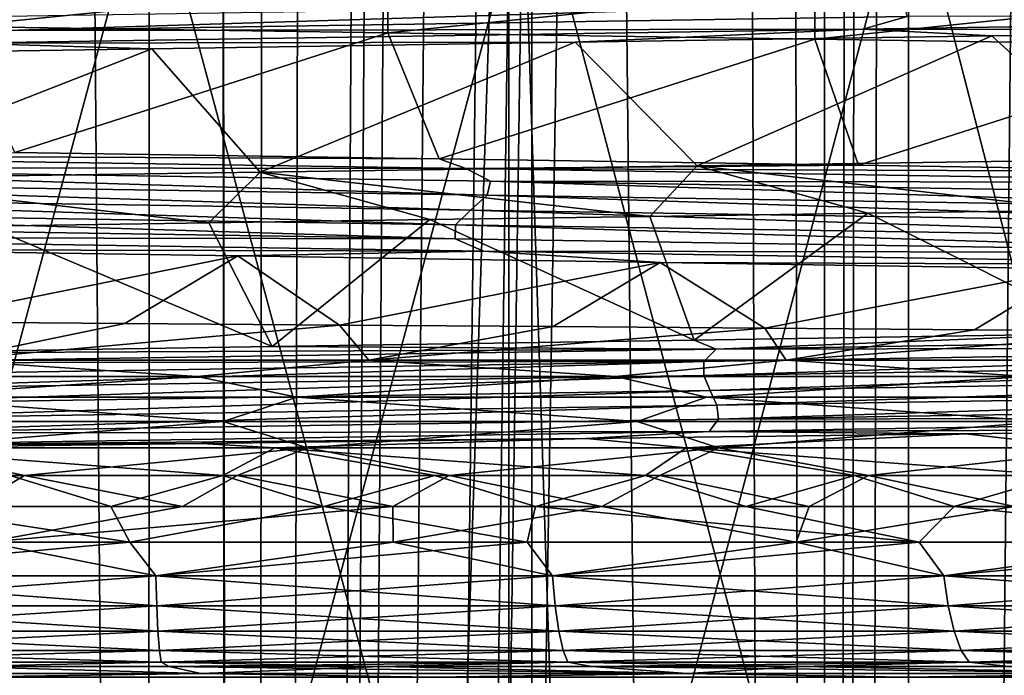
# Model space of a CAD drawing. Header units: metres. Extents: x -24 to 24, y -69 to 184.
# Tile 255 of 656: x 0.24 to 3.93, y -1 to 1.46. Entities that reach past the tile are written whole.
import ezdxf

# ---------------------------------------------------------------- set-up
doc = ezdxf.new("R2010")
doc.units = ezdxf.units.M
for name, color, linetype in [('10', 7, 'CONTINUOUS'), ('11', 7, 'CONTINUOUS'), ('145', 7, 'CONTINUOUS'), ('146', 7, 'CONTINUOUS'), ('147', 7, 'CONTINUOUS'), ('18', 7, 'CONTINUOUS'), ('19', 7, 'CONTINUOUS'), ('21', 7, 'CONTINUOUS'), ('23', 7, 'CONTINUOUS'), ('367', 7, 'CONTINUOUS'), ('369', 7, 'CONTINUOUS'), ('3993', 7, 'CONTINUOUS'), ('45', 7, 'CONTINUOUS'), ('46', 7, 'CONTINUOUS'), ('47', 7, 'CONTINUOUS'), ('560', 2, 'CONTINUOUS'), ('569', 2, 'CONTINUOUS'), ('66', 7, 'CONTINUOUS'), ('67', 7, 'CONTINUOUS'), ('8', 7, 'CONTINUOUS')]:
    doc.layers.add(name, color=color, linetype=linetype)

msp = doc.modelspace()

# ---------------------------------------------------------------- linework, layer by layer
at = {"layer": '10'}
for points in [[(0.721751, 2.054249, 14.23171), (-0.721504, -3.3, 14.231723), (-0.721751, 2.054249, 14.23171)], [(0.721504, -3.3, 14.231723), (-0.721504, -3.3, 14.231723), (0.721751, 2.054249, 14.23171)], [(2.157846, 2.054249, 14.085674), (0.721504, -3.3, 14.231723), (0.721751, 2.054249, 14.23171)], [(2.15802, -3.3, 14.085647), (0.721504, -3.3, 14.231723), (2.157846, 2.054249, 14.085674)], [(3.571799, 2.054249, 13.795099), (2.15802, -3.3, 14.085647), (2.157846, 2.054249, 14.085674)], [(3.571709, -3.3, 13.795122), (2.15802, -3.3, 14.085647), (3.571799, 2.054249, 13.795099)], [(4.9491, 2.054249, 13.362968), (3.571709, -3.3, 13.795122), (3.571799, 2.054249, 13.795099)], [(4.949098, -3.3, 13.362969), (3.571709, -3.3, 13.795122), (4.9491, 2.054249, 13.362968)]]:
    msp.add_3dface(points, dxfattribs=at)
at = {"layer": '11'}
for points in [[(0.721504, -3.3, -14.231723), (-0.721751, 2.054249, -14.23171), (-0.721504, -3.3, -14.231723)], [(0.721751, 2.054249, -14.23171), (-0.721751, 2.054249, -14.23171), (0.721504, -3.3, -14.231723)], [(2.15802, -3.3, -14.085647), (0.721751, 2.054249, -14.23171), (0.721504, -3.3, -14.231723)], [(2.157846, 2.054249, -14.085674), (0.721751, 2.054249, -14.23171), (2.15802, -3.3, -14.085647)], [(3.571709, -3.3, -13.795122), (2.157846, 2.054249, -14.085674), (2.15802, -3.3, -14.085647)], [(3.571799, 2.054249, -13.795099), (2.157846, 2.054249, -14.085674), (3.571709, -3.3, -13.795122)], [(4.949098, -3.3, -13.362969), (3.571799, 2.054249, -13.795099), (3.571709, -3.3, -13.795122)], [(4.9491, 2.054249, -13.362968), (3.571799, 2.054249, -13.795099), (4.949098, -3.3, -13.362969)]]:
    msp.add_3dface(points, dxfattribs=at)
at = {"layer": '145'}
for points in [[(0.000072, 1.431446, -16.5), (1.61735, 1.408009, -16.420541), (0.217936, 0.959611, -15.686986)], [(0.217936, 0.959611, -15.686986), (1.61735, 1.408009, -16.420541), (1.810025, 0.935323, -15.583736)], [(1.61735, 1.408009, -16.420541), (3.21928, 1.384568, -16.1829), (1.810025, 0.935323, -15.583736)], [(1.810025, 0.935323, -15.583736), (3.21928, 1.384568, -16.1829), (3.383395, 0.911035, -15.319323)], [(3.21928, 1.384568, -16.1829), (4.789509, 1.361138, -15.789573), (3.383395, 0.911035, -15.319323)], [(3.383395, 0.911035, -15.319323), (4.789509, 1.361138, -15.789573), (4.921776, 0.886746, -14.896481)], [(3.418447, 0.731268, 16.142002), (4.320936, 0.27954, 15.081729), (4.2284, 0.743317, 15.949001)], [(0.945709, 0.695138, 16.472876), (1.184147, 0.230964, 15.643747), (1.775475, 0.707186, 16.404197)], [(1.184147, 0.230964, 15.643747), (2.766849, 0.255252, 15.44259), (1.775475, 0.707186, 16.404197)], [(1.775475, 0.707186, 16.404197), (2.766849, 0.255252, 15.44259), (2.600094, 0.719225, 16.293849)], [(2.600094, 0.719225, 16.293849), (2.766849, 0.255252, 15.44259), (3.418447, 0.731268, 16.142002)], [(2.766849, 0.255252, 15.44259), (4.320936, 0.27954, 15.081729), (3.418447, 0.731268, 16.142002)], [(-0.4108, 0.206676, 15.683121), (1.184147, 0.230964, 15.643747), (0.113674, 0.683092, 16.499608)], [(0.113674, 0.683092, 16.499608), (1.184147, 0.230964, 15.643747), (0.945709, 0.695138, 16.472876)]]:
    msp.add_3dface(points, dxfattribs=at)
at = {"layer": '146'}
for points in [[(3.554501, 1.521627, 15.177808), (0.183874, 1.469524, 15.587384), (0.190888, 1.417197, 15.610138)], [(3.566454, 1.469303, 15.198462), (3.554501, 1.521627, 15.177808), (0.190888, 1.417197, 15.610138)], [(3.566454, 1.469303, 15.198462), (0.190888, 1.417197, 15.610138), (3.400455, 1.421455, 15.272593)], [(6.622529, 1.473489, 14.175941), (3.400455, 1.421455, 15.272593), (5.407864, 1.421088, 14.726983)], [(6.622529, 1.473489, 14.175941), (3.566454, 1.469303, 15.198462), (3.400455, 1.421455, 15.272593)], [(3.400455, 1.421455, 15.272593), (0.017474, 1.369421, 15.646561), (2.320337, 1.372511, 15.515962)], [(3.400455, 1.421455, 15.272593), (0.190888, 1.417197, 15.610138), (0.017474, 1.369421, 15.646561)], [(3.884185, 1.396799, 15.20007), (3.400455, 1.421455, 15.272593), (2.320337, 1.372511, 15.515962)], [(5.407864, 1.421088, 14.726983), (3.400455, 1.421455, 15.272593), (3.884185, 1.396799, 15.20007)], [(0.732493, 1.348223, 15.671391), (0.017474, 1.369421, 15.646561), (-0.862927, 1.323935, 15.66475)], [(2.320337, 1.372511, 15.515962), (0.017474, 1.369421, 15.646561), (0.732493, 1.348223, 15.671391)], [(0.217936, 0.959611, -15.686986), (1.810025, 0.935323, -15.583736), (-1.495256, 0.950634, -15.5719)], [(-1.495256, 0.950634, -15.5719), (1.910386, 0.898554, -15.526439), (-1.389985, 0.903269, -15.547115)], [(-1.495256, 0.950634, -15.5719), (1.810025, 0.935323, -15.583736), (1.910386, 0.898554, -15.526439)], [(1.810025, 0.935323, -15.583736), (3.383395, 0.911035, -15.319323), (1.910386, 0.898554, -15.526439)], [(-1.39902, 0.850603, -15.524395), (-1.389985, 0.903269, -15.547115), (1.990124, 0.798583, -15.459738)], [(-1.389985, 0.903269, -15.547115), (2.003381, 0.851257, -15.480029), (1.990124, 0.798583, -15.459738)], [(-1.389985, 0.903269, -15.547115), (1.910386, 0.898554, -15.526439), (2.003381, 0.851257, -15.480029)], [(3.383395, 0.911035, -15.319323), (4.921776, 0.886746, -14.896481), (1.910386, 0.898554, -15.526439)], [(1.910386, 0.898554, -15.526439), (5.225469, 0.846473, -14.744977), (2.003381, 0.851257, -15.480029)], [(1.910386, 0.898554, -15.526439), (4.921776, 0.886746, -14.896481), (5.225469, 0.846473, -14.744977)], [(-1.462319, 0.7953, -15.511234), (-1.39902, 0.850603, -15.524395), (1.928248, 0.743237, -15.460227)], [(-1.39902, 0.850603, -15.524395), (1.990124, 0.798583, -15.459738), (1.928248, 0.743237, -15.460227)], [(1.990124, 0.798583, -15.459738), (2.003381, 0.851257, -15.480029), (5.285149, 0.746563, -14.663946)], [(2.003381, 0.851257, -15.480029), (5.302028, 0.799244, -14.681054), (5.285149, 0.746563, -14.663946)], [(2.003381, 0.851257, -15.480029), (5.225469, 0.846473, -14.744977), (5.302028, 0.799244, -14.681054)], [(-1.523689, 0.74008, -15.513823), (-1.462319, 0.7953, -15.511234), (1.871518, 0.687977, -15.475715)], [(-1.462319, 0.7953, -15.511234), (1.928248, 0.743237, -15.460227), (1.871518, 0.687977, -15.475715)], [(1.928248, 0.743237, -15.460227), (1.990124, 0.798583, -15.459738), (5.227472, 0.691175, -14.676863)], [(1.990124, 0.798583, -15.459738), (5.285149, 0.746563, -14.663946), (5.227472, 0.691175, -14.676863)], [(-1.530094, 0.687714, -15.53614), (-1.523689, 0.74008, -15.513823), (1.870278, 0.635608, -15.498867)], [(-1.523689, 0.74008, -15.513823), (1.871518, 0.687977, -15.475715), (1.870278, 0.635608, -15.498867)], [(1.871518, 0.687977, -15.475715), (1.928248, 0.743237, -15.460227), (5.177933, 0.635874, -14.703379)], [(1.928248, 0.743237, -15.460227), (5.227472, 0.691175, -14.676863), (5.177933, 0.635874, -14.703379)], [(-1.530094, 0.687714, -15.53614), (1.870278, 0.635608, -15.498867), (-1.425967, 0.640942, -15.581457)], [(1.870278, 0.635608, -15.498867), (1.871518, 0.687977, -15.475715), (5.181907, 0.583502, -14.72619)], [(1.871518, 0.687977, -15.475715), (5.177933, 0.635874, -14.703379), (5.181907, 0.583502, -14.72619)], [(-1.425967, 0.640942, -15.581457), (1.977087, 0.588907, -15.521157), (-0.539748, 0.595287, -15.679212)], [(-1.425967, 0.640942, -15.581457), (1.870278, 0.635608, -15.498867), (1.977087, 0.588907, -15.521157)], [(1.870278, 0.635608, -15.498867), (5.181907, 0.583502, -14.72619), (1.977087, 0.588907, -15.521157)], [(-0.539748, 0.595287, -15.679212), (1.977087, 0.588907, -15.521157), (1.05547, 0.570999, -15.652956)], [(1.05547, 0.570999, -15.652956), (1.977087, 0.588907, -15.521157), (2.639772, 0.546711, -15.464819)], [(1.977087, 0.588907, -15.521157), (5.286587, 0.536873, -14.726411), (2.639772, 0.546711, -15.464819)], [(1.977087, 0.588907, -15.521157), (5.181907, 0.583502, -14.72619), (5.286587, 0.536873, -14.726411)], [(2.639772, 0.546711, -15.464819), (5.286587, 0.536873, -14.726411), (4.196774, 0.522423, -15.11675)], [(4.320936, 0.27954, 15.081729), (2.766849, 0.255252, 15.44259), (2.849217, 0.221506, 15.381867)], [(6.11076, 0.273587, 14.400642), (4.320936, 0.27954, 15.081729), (2.849217, 0.221506, 15.381867)], [(6.11076, 0.273587, 14.400642), (2.849217, 0.221506, 15.381867), (6.056306, 0.227107, 14.386313)], [(1.184147, 0.230964, 15.643747), (-0.4108, 0.206676, 15.683121), (2.849217, 0.221506, 15.381867)], [(2.766849, 0.255252, 15.44259), (1.184147, 0.230964, 15.643747), (2.849217, 0.221506, 15.381867)], [(6.056306, 0.227107, 14.386313), (2.803536, 0.175095, 15.355293), (2.803859, 0.122325, 15.333052)], [(6.056306, 0.227107, 14.386313), (2.849217, 0.221506, 15.381867), (2.803536, 0.175095, 15.355293)], [(6.052256, 0.174345, 14.364341), (6.056306, 0.227107, 14.386313), (2.803859, 0.122325, 15.333052)], [(2.849217, 0.221506, 15.381867), (-0.547386, 0.169426, 15.633945), (2.803536, 0.175095, 15.355293)], [(2.849217, 0.221506, 15.381867), (-0.4108, 0.206676, 15.683121), (-0.547386, 0.169426, 15.633945)], [(2.803536, 0.175095, 15.355293), (-0.581784, 0.123082, 15.598281), (-0.577139, 0.070305, 15.576618)], [(2.803536, 0.175095, 15.355293), (-0.547386, 0.169426, 15.633945), (-0.581784, 0.123082, 15.598281)], [(2.803859, 0.122325, 15.333052), (2.803536, 0.175095, 15.355293), (-0.577139, 0.070305, 15.576618)], [(6.052256, 0.174345, 14.364341), (2.803859, 0.122325, 15.333052), (2.827265, 0.066423, 15.321336)], [(6.075147, 0.118486, 14.346754), (6.052256, 0.174345, 14.364341), (2.827265, 0.066423, 15.321336)], [(2.803859, 0.122325, 15.333052), (-0.577139, 0.070305, 15.576618), (-0.554545, 0.014361, 15.570139)], [(2.827265, 0.066423, 15.321336), (2.803859, 0.122325, 15.333052), (-0.554545, 0.014361, 15.570139)], [(6.075147, 0.118486, 14.346754), (2.827265, 0.066423, 15.321336), (2.852214, 0.010636, 15.325313)], [(6.1028, 0.062739, 14.344203), (6.075147, 0.118486, 14.346754), (2.852214, 0.010636, 15.325313)], [(2.827265, 0.066423, 15.321336), (-0.554545, 0.014361, 15.570139), (-0.533691, -0.041467, 15.57933)], [(2.852214, 0.010636, 15.325313), (2.827265, 0.066423, 15.321336), (-0.533691, -0.041467, 15.57933)], [(6.1028, 0.062739, 14.344203), (2.852214, 0.010636, 15.325313), (2.858006, -0.041769, 15.347463)], [(6.113418, 0.010337, 14.364503), (6.1028, 0.062739, 14.344203), (2.858006, -0.041769, 15.347463)], [(2.852214, 0.010636, 15.325313), (-0.533691, -0.041467, 15.57933), (-0.533016, -0.093875, 15.602203)], [(2.858006, -0.041769, 15.347463), (2.852214, 0.010636, 15.325313), (-0.533016, -0.093875, 15.602203)], [(6.113418, 0.010337, 14.364503), (2.858006, -0.041769, 15.347463), (6.083967, -0.035503, 14.415288)], [(6.083967, -0.035503, 14.415288), (2.858006, -0.041769, 15.347463), (2.822879, -0.087538, 15.389819)], [(5.177492, -0.078337, 14.802086), (6.083967, -0.035503, 14.415288), (2.822879, -0.087538, 15.389819)], [(2.858006, -0.041769, 15.347463), (-0.533016, -0.093875, 15.602203), (2.822879, -0.087538, 15.389819)], [(2.822879, -0.087538, 15.389819), (-0.533016, -0.093875, 15.602203), (-0.571785, -0.139572, 15.63612)], [(2.36195, -0.114397, 15.490528), (2.822879, -0.087538, 15.389819), (-0.571785, -0.139572, 15.63612)], [(2.36195, -0.114397, 15.490528), (3.785314, -0.096281, 15.211248), (2.822879, -0.087538, 15.389819)], [(3.785314, -0.096281, 15.211248), (5.177492, -0.078337, 14.802086), (2.822879, -0.087538, 15.389819)], [(0.919287, -0.132759, 15.63765), (2.36195, -0.114397, 15.490528), (-0.571785, -0.139572, 15.63612)], [(-0.360779, -0.149235, 15.656707), (0.919287, -0.132759, 15.63765), (-0.571785, -0.139572, 15.63612)]]:
    msp.add_3dface(points, dxfattribs=at)
at = {"layer": '147'}
for points in [[(5.407864, 1.421088, 14.726983), (3.884185, 1.396799, 15.20007), (4.390109, 0.932846, 15.905249)], [(2.320337, 1.372511, 15.515962), (0.732493, 1.348223, 15.671391), (1.13869, 0.885041, 16.460662)], [(2.777987, 0.908939, 16.264464), (2.320337, 1.372511, 15.515962), (1.13869, 0.885041, 16.460662)], [(3.884185, 1.396799, 15.20007), (2.320337, 1.372511, 15.515962), (2.777987, 0.908939, 16.264464)], [(4.390109, 0.932846, 15.905249), (3.884185, 1.396799, 15.20007), (2.777987, 0.908939, 16.264464)], [(0.732493, 1.348223, 15.671391), (-0.862927, 1.323935, 15.66475), (-0.511955, 0.861144, 16.492056)], [(1.13869, 0.885041, 16.460662), (0.732493, 1.348223, 15.671391), (-0.511955, 0.861144, 16.492056)], [(-0.177087, 0.323849, -16.147979), (-0.539748, 0.595287, -15.679212), (1.05547, 0.570999, -15.652956)], [(0.631165, 0.317871, -16.126249), (-0.177087, 0.323849, -16.147979), (1.05547, 0.570999, -15.652956)], [(1.436431, 0.311895, -16.064151), (0.631165, 0.317871, -16.126249), (1.05547, 0.570999, -15.652956)], [(1.436431, 0.311895, -16.064151), (1.05547, 0.570999, -15.652956), (2.639772, 0.546711, -15.464819)], [(2.237788, 0.305914, -15.961784), (1.436431, 0.311895, -16.064151), (2.639772, 0.546711, -15.464819)], [(3.032658, 0.299932, -15.81946), (2.237788, 0.305914, -15.961784), (2.639772, 0.546711, -15.464819)], [(3.032658, 0.299932, -15.81946), (2.639772, 0.546711, -15.464819), (4.196774, 0.522423, -15.11675)], [(3.818432, 0.293953, -15.637723), (3.032658, 0.299932, -15.81946), (4.196774, 0.522423, -15.11675)], [(4.594142, 0.28797, -15.416847), (3.818432, 0.293953, -15.637723), (4.196774, 0.522423, -15.11675)]]:
    msp.add_3dface(points, dxfattribs=at)
at = {"layer": '18'}
for points in [[(0.254848, -0.252895, -15.647925), (0.056516, -0.369433, -15.649898), (-0.543554, -0.252895, -15.640558)], [(-0.221103, -0.369433, 15.648438), (0.578886, -0.369433, 15.63929), (0.201221, -0.252895, 15.648706)], [(0.847276, -0.369433, -15.627048), (0.056516, -0.369433, -15.649898), (0.254848, -0.252895, -15.647925)], [(0.201221, -0.252895, 15.648706), (0.578886, -0.369433, 15.63929), (0.999068, -0.252895, 15.618078)], [(1.052586, -0.252895, -15.614563), (0.847276, -0.369433, -15.627048), (0.254848, -0.252895, -15.647925)], [(0.578886, -0.369433, 15.63929), (1.377362, -0.369433, 15.589271), (0.999068, -0.252895, 15.618078)], [(1.635871, -0.369433, -15.564268), (0.847276, -0.369433, -15.627048), (1.052586, -0.252895, -15.614563)], [(0.999068, -0.252895, 15.618078), (1.377362, -0.369433, 15.589271), (1.794316, -0.252895, 15.546798)], [(1.847584, -0.252895, -15.540558), (1.635871, -0.369433, -15.564268), (1.052586, -0.252895, -15.614563)], [(1.377362, -0.369433, 15.589271), (2.172241, -0.369433, 15.498512), (1.794316, -0.252895, 15.546798)], [(2.420287, -0.369433, -15.461718), (1.635871, -0.369433, -15.564268), (1.847584, -0.252895, -15.540558)], [(1.794316, -0.252895, 15.546798), (2.172241, -0.369433, 15.498512), (2.584892, -0.252895, 15.435052)], [(2.637773, -0.252895, -15.426103), (2.420287, -0.369433, -15.461718), (1.847584, -0.252895, -15.540558)], [(2.172241, -0.369433, 15.498512), (2.961445, -0.369433, 15.367249), (2.584892, -0.252895, 15.435052)], [(3.198519, -0.369433, -15.31966), (2.420287, -0.369433, -15.461718), (2.637773, -0.252895, -15.426103)], [(2.584892, -0.252895, 15.435052), (2.961445, -0.369433, 15.367249), (3.368741, -0.252895, 15.283131)], [(3.421097, -0.252895, -15.271496), (3.198519, -0.369433, -15.31966), (2.637773, -0.252895, -15.426103)], [(2.961445, -0.369433, 15.367249), (3.74291, -0.369433, 15.195826), (3.368741, -0.252895, 15.283131)], [(3.968579, -0.369433, -15.138457), (3.198519, -0.369433, -15.31966), (3.421097, -0.252895, -15.271496)], [(3.368741, -0.252895, 15.283131), (3.74291, -0.369433, 15.195826), (4.143822, -0.252895, 15.091429)], [(4.195516, -0.252895, -15.07714), (3.968579, -0.369433, -15.138457), (3.421097, -0.252895, -15.271496)], [(3.74291, -0.369433, 15.195826), (4.514591, -0.369433, 14.984691), (4.143822, -0.252895, 15.091429)]]:
    msp.add_3dface(points, dxfattribs=at)
at = {"layer": '19'}
for points in [[(-0.177087, 0.323849, -16.147979), (0.631165, 0.317871, -16.126249), (-0.035709, 0.180118, -15.89996)], [(0.631165, 0.317871, -16.126249), (1.436431, 0.311895, -16.064151), (-0.035709, 0.180118, -15.89996)], [(-0.035709, 0.180118, -15.89996), (1.436431, 0.311895, -16.064151), (1.545754, 0.180118, -15.824685)], [(1.436431, 0.311895, -16.064151), (2.237788, 0.305914, -15.961784), (1.545754, 0.180118, -15.824685)], [(2.237788, 0.305914, -15.961784), (3.032658, 0.299932, -15.81946), (1.545754, 0.180118, -15.824685)], [(1.545754, 0.180118, -15.824685), (3.032658, 0.299932, -15.81946), (3.11189, 0.180118, -15.592503)], [(3.032658, 0.299932, -15.81946), (3.818432, 0.293953, -15.637723), (3.11189, 0.180118, -15.592503)], [(3.818432, 0.293953, -15.637723), (4.594142, 0.28797, -15.416847), (3.11189, 0.180118, -15.592503)], [(3.11189, 0.180118, -15.592503), (4.594142, 0.28797, -15.416847), (4.647171, 0.180118, -15.205716)]]:
    msp.add_3dface(points, dxfattribs=at)
at = {"layer": '21'}
for points in [[(-0.916103, -0.995675, -19.232557), (-0.000002, -0.96941, -16.244764), (0.916217, -0.995675, -19.232552)], [(-0.000002, -0.96941, -16.244764), (0.797087, -0.96941, -16.225197), (0.916217, -0.995675, -19.232552)], [(0.797087, -0.96941, -16.225197), (1.592259, -0.96941, -16.166542), (0.916217, -0.995675, -19.232552)], [(0.916217, -0.995675, -19.232552), (1.592259, -0.96941, -16.166542), (2.740241, -0.995675, -19.058373)], [(1.592259, -0.96941, -16.166542), (2.383599, -0.96941, -16.06894), (2.740241, -0.995675, -19.058373)], [(2.383599, -0.96941, -16.06894), (3.169197, -0.96941, -15.932625), (2.740241, -0.995675, -19.058373)], [(2.740241, -0.995675, -19.058373), (3.169197, -0.96941, -15.932625), (4.539448, -0.995675, -18.711598)], [(3.169197, -0.96941, -15.932625), (3.947159, -0.96941, -15.757928), (4.539448, -0.995675, -18.711598)]]:
    msp.add_3dface(points, dxfattribs=at)
at = {"layer": '23'}
for points in [[(0.916103, -0.995675, 19.232557), (0.000002, -0.96941, 16.244764), (-0.916217, -0.995675, 19.232552)], [(0.797091, -0.96941, 16.225197), (0.000002, -0.96941, 16.244764), (0.916103, -0.995675, 19.232557)], [(2.740128, -0.995675, 19.058389), (0.797091, -0.96941, 16.225197), (0.916103, -0.995675, 19.232557)], [(1.592263, -0.96941, 16.166541), (0.797091, -0.96941, 16.225197), (2.740128, -0.995675, 19.058389)], [(2.383603, -0.96941, 16.068939), (1.592263, -0.96941, 16.166541), (2.740128, -0.995675, 19.058389)], [(4.539339, -0.995675, 18.711625), (2.383603, -0.96941, 16.068939), (2.740128, -0.995675, 19.058389)], [(3.169201, -0.96941, 15.932624), (2.383603, -0.96941, 16.068939), (4.539339, -0.995675, 18.711625)], [(3.947163, -0.96941, 15.757927), (3.169201, -0.96941, 15.932624), (4.539339, -0.995675, 18.711625)]]:
    msp.add_3dface(points, dxfattribs=at)
at = {"layer": '367'}
for points in [[(5.396133, 145.2, -23.642002), (3.255157, -68.3, -24.030532), (3.445987, 52.023566, -24.00391)], [(5.396133, -68.3, -23.642002), (3.255157, -68.3, -24.030532), (5.396133, 145.2, -23.642002)], [(3.445987, 52.023566, -24.00391), (3.255157, -68.3, -24.030532), (3.382654, 51.57613, -24.012916)], [(3.382654, 51.57613, -24.012916), (3.255157, -68.3, -24.030532), (3.257652, 51.144096, -24.030194)], [(3.257652, 51.144096, -24.030194), (3.255157, -68.3, -24.030532), (3.07412, 50.736824, -24.054361)], [(3.07412, 50.736824, -24.054361), (1.087972, -68.3, -24.225582), (2.835478, 50.361229, -24.083658)], [(3.255157, -68.3, -24.030532), (1.087972, -68.3, -24.225582), (3.07412, 50.736824, -24.054361)], [(2.835478, 50.361229, -24.083658), (1.087972, -68.3, -24.225582), (2.752013, 50.25361, -24.093338)], [(2.752013, 50.25361, -24.093338), (1.087972, -68.3, -24.225582), (2.546711, 50.024806, -24.115903)], [(2.546711, 50.024806, -24.115903), (1.087972, -68.3, -24.225582), (2.211489, 49.73194, -24.148951)], [(2.211489, 49.73194, -24.148951), (1.087972, -68.3, -24.225582), (1.952703, 49.556091, -24.171253)], [(1.952703, 49.556091, -24.171253), (1.087972, -68.3, -24.225582), (1.83204, 49.486097, -24.180697)], [(1.83204, 49.486097, -24.180697), (1.087972, -68.3, -24.225582), (1.409248, 49.290805, -24.209017)], [(1.409248, 49.290805, -24.209017), (1.087972, -68.3, -24.225582), (1.181114, 49.213184, -24.221219)], [(1.181114, 49.213184, -24.221219), (1.087972, -68.3, -24.225582), (0.939204, 49.149114, -24.231805)], [(0.939204, 49.149114, -24.231805), (-1.087972, -68.3, -24.225582), (0.476055, 49.070433, -24.245327)], [(1.087972, -68.3, -24.225582), (-1.087972, -68.3, -24.225582), (0.939204, 49.149114, -24.231805)], [(0.476055, 49.070433, -24.245327), (-1.087972, -68.3, -24.225582), (0, 49.043764, -24.25)]]:
    msp.add_3dface(points, dxfattribs=at)
at = {"layer": '369'}
for points in [[(3.631011, 65.276726, 23.976619), (5.396133, -68.3, 23.642002), (4.510412, 65.368551, 23.826848)], [(2.739893, 65.205568, 24.094719), (3.255157, -68.3, 24.030532), (3.631011, 65.276726, 23.976619)], [(3.255157, -68.3, 24.030532), (5.396133, -68.3, 23.642002), (3.631011, 65.276726, 23.976619)], [(1.83678, 65.154766, 24.180338), (3.255157, -68.3, 24.030532), (2.739893, 65.205568, 24.094719)], [(0.922576, 65.124184, 24.232444), (1.087972, -68.3, 24.225582), (1.83678, 65.154766, 24.180338)], [(1.087972, -68.3, 24.225582), (3.255157, -68.3, 24.030532), (1.83678, 65.154766, 24.180338)], [(-1.087972, -68.3, 24.225582), (1.087972, -68.3, 24.225582), (-0.922576, 65.124184, 24.232444)], [(-0.922576, 65.124184, 24.232444), (1.087972, -68.3, 24.225582), (0, 65.113926, 24.25)], [(0, 65.113926, 24.25), (1.087972, -68.3, 24.225582), (0.922576, 65.124184, 24.232444)]]:
    msp.add_3dface(points, dxfattribs=at)
at = {"layer": '3993'}
for points in [[(4.2284, 0.743317, 15.949001), (4.390109, 0.932846, 15.905249), (2.777987, 0.908939, 16.264464)], [(2.600094, 0.719225, 16.293849), (2.777987, 0.908939, 16.264464), (1.13869, 0.885041, 16.460662)], [(2.600094, 0.719225, 16.293849), (3.418447, 0.731268, 16.142002), (2.777987, 0.908939, 16.264464)], [(3.418447, 0.731268, 16.142002), (4.2284, 0.743317, 15.949001), (2.777987, 0.908939, 16.264464)], [(0.945709, 0.695138, 16.472876), (1.13869, 0.885041, 16.460662), (-0.511955, 0.861144, 16.492056)], [(0.113674, 0.683092, 16.499608), (0.945709, 0.695138, 16.472876), (-0.511955, 0.861144, 16.492056)], [(0.945709, 0.695138, 16.472876), (1.775475, 0.707186, 16.404197), (1.13869, 0.885041, 16.460662)], [(1.775475, 0.707186, 16.404197), (2.600094, 0.719225, 16.293849), (1.13869, 0.885041, 16.460662)]]:
    msp.add_3dface(points, dxfattribs=at)
at = {"layer": '45'}
for points in [[(0.649508, -0.502216, 15.651406), (-0.221103, -0.369433, 15.648438), (-0.847182, -0.502216, 15.641952)], [(0.578886, -0.369433, 15.63929), (-0.221103, -0.369433, 15.648438), (0.649508, -0.502216, 15.651406)], [(1.377362, -0.369433, 15.589271), (0.578886, -0.369433, 15.63929), (0.649508, -0.502216, 15.651406)], [(2.140268, -0.502216, 15.517978), (1.377362, -0.369433, 15.589271), (0.649508, -0.502216, 15.651406)], [(2.172241, -0.369433, 15.498512), (1.377362, -0.369433, 15.589271), (2.140268, -0.502216, 15.517978)], [(3.61149, -0.502216, 15.242884), (2.172241, -0.369433, 15.498512), (2.140268, -0.502216, 15.517978)], [(2.961445, -0.369433, 15.367249), (2.172241, -0.369433, 15.498512), (3.61149, -0.502216, 15.242884)], [(3.74291, -0.369433, 15.195826), (2.961445, -0.369433, 15.367249), (3.61149, -0.502216, 15.242884)], [(5.049743, -0.502216, 14.828637), (3.74291, -0.369433, 15.195826), (3.61149, -0.502216, 15.242884)], [(4.514591, -0.369433, 14.984691), (3.74291, -0.369433, 15.195826), (5.049743, -0.502216, 14.828637)], [(0.649508, -0.502216, 15.651406), (-0.847182, -0.502216, 15.641952), (-0.747456, -0.628535, 15.691036)], [(0.747456, -0.628535, 15.691036), (0.649508, -0.502216, 15.651406), (-0.747456, -0.628535, 15.691036)], [(2.140268, -0.502216, 15.517978), (0.649508, -0.502216, 15.651406), (0.747456, -0.628535, 15.691036)], [(2.235599, -0.628535, 15.548936), (2.140268, -0.502216, 15.517978), (0.747456, -0.628535, 15.691036)], [(3.61149, -0.502216, 15.242884), (2.140268, -0.502216, 15.517978), (2.235599, -0.628535, 15.548936)], [(3.703497, -0.628535, 15.266022), (3.61149, -0.502216, 15.242884), (2.235599, -0.628535, 15.548936)], [(5.049743, -0.502216, 14.828637), (3.61149, -0.502216, 15.242884), (3.703497, -0.628535, 15.266022)], [(5.137855, -0.628535, 14.844856), (5.049743, -0.502216, 14.828637), (3.703497, -0.628535, 15.266022)], [(0.750827, -0.74198, 15.761798), (-0.747456, -0.628535, 15.691036), (-0.750827, -0.74198, 15.761798)], [(0.747456, -0.628535, 15.691036), (-0.747456, -0.628535, 15.691036), (0.750827, -0.74198, 15.761798)], [(2.245681, -0.74198, 15.619057), (0.747456, -0.628535, 15.691036), (0.750827, -0.74198, 15.761798)], [(2.235599, -0.628535, 15.548936), (0.747456, -0.628535, 15.691036), (2.245681, -0.74198, 15.619057)], [(3.720199, -0.74198, 15.334867), (2.235599, -0.628535, 15.548936), (2.245681, -0.74198, 15.619057)], [(3.703497, -0.628535, 15.266022), (2.235599, -0.628535, 15.548936), (3.720199, -0.74198, 15.334867)], [(5.161025, -0.74198, 14.911802), (3.703497, -0.628535, 15.266022), (3.720199, -0.74198, 15.334867)], [(5.137855, -0.628535, 14.844856), (3.703497, -0.628535, 15.266022), (5.161025, -0.74198, 14.911802)], [(0.75531, -0.836913, 15.855905), (-0.750827, -0.74198, 15.761798), (-0.75531, -0.836913, 15.855905)], [(0.750827, -0.74198, 15.761798), (-0.750827, -0.74198, 15.761798), (0.75531, -0.836913, 15.855905)], [(2.259089, -0.836913, 15.712311), (0.750827, -0.74198, 15.761798), (0.75531, -0.836913, 15.855905)], [(2.245681, -0.74198, 15.619057), (0.750827, -0.74198, 15.761798), (2.259089, -0.836913, 15.712311)], [(3.74241, -0.836913, 15.426425), (2.245681, -0.74198, 15.619057), (2.259089, -0.836913, 15.712311)], [(3.720199, -0.74198, 15.334867), (2.245681, -0.74198, 15.619057), (3.74241, -0.836913, 15.426425)], [(5.191839, -0.836913, 15.000834), (3.720199, -0.74198, 15.334867), (3.74241, -0.836913, 15.426425)], [(5.161025, -0.74198, 14.911802), (3.720199, -0.74198, 15.334867), (5.191839, -0.836913, 15.000834)], [(0.760682, -0.908616, 15.968679), (-0.75531, -0.836913, 15.855905), (-0.760682, -0.908616, 15.968679)], [(0.75531, -0.836913, 15.855905), (-0.75531, -0.836913, 15.855905), (0.760682, -0.908616, 15.968679)], [(2.275157, -0.908616, 15.824064), (0.75531, -0.836913, 15.855905), (0.760682, -0.908616, 15.968679)], [(2.259089, -0.836913, 15.712311), (0.75531, -0.836913, 15.855905), (2.275157, -0.908616, 15.824064)], [(3.769028, -0.908616, 15.536144), (2.259089, -0.836913, 15.712311), (2.275157, -0.908616, 15.824064)], [(3.74241, -0.836913, 15.426425), (2.259089, -0.836913, 15.712311), (3.769028, -0.908616, 15.536144)], [(5.228766, -0.908616, 15.107526), (3.74241, -0.836913, 15.426425), (3.769028, -0.908616, 15.536144)], [(5.191839, -0.836913, 15.000834), (3.74241, -0.836913, 15.426425), (5.228766, -0.908616, 15.107526)], [(0.766676, -0.953528, 16.094517), (-0.760682, -0.908616, 15.968679), (-0.766676, -0.953528, 16.094517)], [(0.760682, -0.908616, 15.968679), (-0.760682, -0.908616, 15.968679), (0.766676, -0.953528, 16.094517)], [(2.293086, -0.953528, 15.948763), (0.760682, -0.908616, 15.968679), (0.766676, -0.953528, 16.094517)], [(2.275157, -0.908616, 15.824064), (0.760682, -0.908616, 15.968679), (2.293086, -0.953528, 15.948763)], [(3.798729, -0.953528, 15.658574), (2.275157, -0.908616, 15.824064), (2.293086, -0.953528, 15.948763)], [(3.769028, -0.908616, 15.536144), (2.275157, -0.908616, 15.824064), (3.798729, -0.953528, 15.658574)], [(5.26997, -0.953528, 15.226578), (3.769028, -0.908616, 15.536144), (3.798729, -0.953528, 15.658574)], [(5.228766, -0.908616, 15.107526), (3.769028, -0.908616, 15.536144), (5.26997, -0.953528, 15.226578)], [(0.000002, -0.96941, 16.244764), (0.766676, -0.953528, 16.094517), (-0.766676, -0.953528, 16.094517)], [(0.000002, -0.96941, 16.244764), (0.797091, -0.96941, 16.225197), (0.766676, -0.953528, 16.094517)], [(1.592263, -0.96941, 16.166541), (2.293086, -0.953528, 15.948763), (0.766676, -0.953528, 16.094517)], [(0.797091, -0.96941, 16.225197), (1.592263, -0.96941, 16.166541), (0.766676, -0.953528, 16.094517)], [(1.592263, -0.96941, 16.166541), (2.383603, -0.96941, 16.068939), (2.293086, -0.953528, 15.948763)], [(3.169201, -0.96941, 15.932624), (3.798729, -0.953528, 15.658574), (2.293086, -0.953528, 15.948763)], [(2.383603, -0.96941, 16.068939), (3.169201, -0.96941, 15.932624), (2.293086, -0.953528, 15.948763)], [(3.169201, -0.96941, 15.932624), (3.947163, -0.96941, 15.757927), (3.798729, -0.953528, 15.658574)], [(4.715611, -0.96941, 15.545268), (5.26997, -0.953528, 15.226578), (3.798729, -0.953528, 15.658574)], [(3.947163, -0.96941, 15.757927), (4.715611, -0.96941, 15.545268), (3.798729, -0.953528, 15.658574)]]:
    msp.add_3dface(points, dxfattribs=at)
at = {"layer": '46'}
for points in [[(0.056516, -0.369433, -15.649898), (0.847276, -0.369433, -15.627048), (0.109361, -0.502216, -15.664496)], [(0.109361, -0.502216, -15.664496), (1.635871, -0.369433, -15.564268), (1.637426, -0.502216, -15.579063)], [(0.847276, -0.369433, -15.627048), (1.635871, -0.369433, -15.564268), (0.109361, -0.502216, -15.664496)], [(1.635871, -0.369433, -15.564268), (2.420287, -0.369433, -15.461718), (1.637426, -0.502216, -15.579063)], [(1.637426, -0.502216, -15.579063), (2.420287, -0.369433, -15.461718), (3.149861, -0.502216, -15.344926)], [(2.420287, -0.369433, -15.461718), (3.198519, -0.369433, -15.31966), (3.149861, -0.502216, -15.344926)], [(3.149861, -0.502216, -15.344926), (3.968579, -0.369433, -15.138457), (4.63223, -0.502216, -14.964318)], [(3.198519, -0.369433, -15.31966), (3.968579, -0.369433, -15.138457), (3.149861, -0.502216, -15.344926)], [(-0.747456, -0.628535, -15.691036), (0.109361, -0.502216, -15.664496), (0.747456, -0.628535, -15.691036)], [(0.109361, -0.502216, -15.664496), (1.637426, -0.502216, -15.579063), (0.747456, -0.628535, -15.691036)], [(0.747456, -0.628535, -15.691036), (1.637426, -0.502216, -15.579063), (2.235599, -0.628535, -15.548936)], [(1.637426, -0.502216, -15.579063), (3.149861, -0.502216, -15.344926), (2.235599, -0.628535, -15.548936)], [(2.235599, -0.628535, -15.548936), (3.149861, -0.502216, -15.344926), (3.703497, -0.628535, -15.266022)], [(3.149861, -0.502216, -15.344926), (4.63223, -0.502216, -14.964318), (3.703497, -0.628535, -15.266022)], [(3.703497, -0.628535, -15.266022), (4.63223, -0.502216, -14.964318), (5.137855, -0.628535, -14.844856)], [(-0.750827, -0.74198, -15.761798), (0.747456, -0.628535, -15.691036), (0.750827, -0.74198, -15.761798)], [(-0.747456, -0.628535, -15.691036), (0.747456, -0.628535, -15.691036), (-0.750827, -0.74198, -15.761798)], [(0.747456, -0.628535, -15.691036), (2.235599, -0.628535, -15.548936), (0.750827, -0.74198, -15.761798)], [(0.750827, -0.74198, -15.761798), (2.235599, -0.628535, -15.548936), (2.245681, -0.74198, -15.619057)], [(2.235599, -0.628535, -15.548936), (3.703497, -0.628535, -15.266022), (2.245681, -0.74198, -15.619057)], [(2.245681, -0.74198, -15.619057), (3.703497, -0.628535, -15.266022), (3.720199, -0.74198, -15.334867)], [(3.703497, -0.628535, -15.266022), (5.137855, -0.628535, -14.844856), (3.720199, -0.74198, -15.334867)], [(3.720199, -0.74198, -15.334867), (5.137855, -0.628535, -14.844856), (5.161025, -0.74198, -14.911802)], [(-0.75531, -0.836913, -15.855905), (0.750827, -0.74198, -15.761798), (0.75531, -0.836913, -15.855905)], [(-0.750827, -0.74198, -15.761798), (0.750827, -0.74198, -15.761798), (-0.75531, -0.836913, -15.855905)], [(0.750827, -0.74198, -15.761798), (2.245681, -0.74198, -15.619057), (0.75531, -0.836913, -15.855905)], [(0.75531, -0.836913, -15.855905), (2.245681, -0.74198, -15.619057), (2.259089, -0.836913, -15.712311)], [(2.245681, -0.74198, -15.619057), (3.720199, -0.74198, -15.334867), (2.259089, -0.836913, -15.712311)], [(2.259089, -0.836913, -15.712311), (3.720199, -0.74198, -15.334867), (3.74241, -0.836913, -15.426425)], [(3.720199, -0.74198, -15.334867), (5.161025, -0.74198, -14.911802), (3.74241, -0.836913, -15.426425)], [(3.74241, -0.836913, -15.426425), (5.161025, -0.74198, -14.911802), (5.191839, -0.836913, -15.000834)], [(-0.760682, -0.908616, -15.968679), (0.75531, -0.836913, -15.855905), (0.760682, -0.908616, -15.968679)], [(-0.75531, -0.836913, -15.855905), (0.75531, -0.836913, -15.855905), (-0.760682, -0.908616, -15.968679)], [(0.75531, -0.836913, -15.855905), (2.259089, -0.836913, -15.712311), (0.760682, -0.908616, -15.968679)], [(0.760682, -0.908616, -15.968679), (2.259089, -0.836913, -15.712311), (2.275157, -0.908616, -15.824064)], [(2.259089, -0.836913, -15.712311), (3.74241, -0.836913, -15.426425), (2.275157, -0.908616, -15.824064)], [(2.275157, -0.908616, -15.824064), (3.74241, -0.836913, -15.426425), (3.769028, -0.908616, -15.536144)], [(3.74241, -0.836913, -15.426425), (5.191839, -0.836913, -15.000834), (3.769028, -0.908616, -15.536144)], [(3.769028, -0.908616, -15.536144), (5.191839, -0.836913, -15.000834), (5.228766, -0.908616, -15.107526)], [(-0.766676, -0.953528, -16.094517), (0.760682, -0.908616, -15.968679), (0.766676, -0.953528, -16.094517)], [(-0.760682, -0.908616, -15.968679), (0.760682, -0.908616, -15.968679), (-0.766676, -0.953528, -16.094517)], [(0.760682, -0.908616, -15.968679), (2.275157, -0.908616, -15.824064), (0.766676, -0.953528, -16.094517)], [(0.766676, -0.953528, -16.094517), (2.275157, -0.908616, -15.824064), (2.293086, -0.953528, -15.948763)], [(2.275157, -0.908616, -15.824064), (3.769028, -0.908616, -15.536144), (2.293086, -0.953528, -15.948763)], [(2.293086, -0.953528, -15.948763), (3.769028, -0.908616, -15.536144), (3.798729, -0.953528, -15.658574)], [(3.769028, -0.908616, -15.536144), (5.228766, -0.908616, -15.107526), (3.798729, -0.953528, -15.658574)], [(3.798729, -0.953528, -15.658574), (5.228766, -0.908616, -15.107526), (5.26997, -0.953528, -15.226578)], [(-0.000002, -0.96941, -16.244764), (-0.766676, -0.953528, -16.094517), (0.766676, -0.953528, -16.094517)], [(0.797087, -0.96941, -16.225197), (-0.000002, -0.96941, -16.244764), (0.766676, -0.953528, -16.094517)], [(0.797087, -0.96941, -16.225197), (0.766676, -0.953528, -16.094517), (2.293086, -0.953528, -15.948763)], [(1.592259, -0.96941, -16.166542), (0.797087, -0.96941, -16.225197), (2.293086, -0.953528, -15.948763)], [(2.383599, -0.96941, -16.06894), (1.592259, -0.96941, -16.166542), (2.293086, -0.953528, -15.948763)], [(2.383599, -0.96941, -16.06894), (2.293086, -0.953528, -15.948763), (3.798729, -0.953528, -15.658574)], [(3.169197, -0.96941, -15.932625), (2.383599, -0.96941, -16.06894), (3.798729, -0.953528, -15.658574)], [(3.947159, -0.96941, -15.757928), (3.169197, -0.96941, -15.932625), (3.798729, -0.953528, -15.658574)], [(3.947159, -0.96941, -15.757928), (3.798729, -0.953528, -15.658574), (5.26997, -0.953528, -15.226578)]]:
    msp.add_3dface(points, dxfattribs=at)
at = {"layer": '47'}
for points in [[(-0.035709, 0.180118, -15.89996), (0.901826, 0.118677, -15.789702), (-0.677042, 0.118677, -15.800936)], [(-0.035709, 0.180118, -15.89996), (1.545754, 0.180118, -15.824685), (0.901826, 0.118677, -15.789702)], [(1.545754, 0.180118, -15.824685), (2.471704, 0.118677, -15.621096), (0.901826, 0.118677, -15.789702)], [(1.545754, 0.180118, -15.824685), (3.11189, 0.180118, -15.592503), (2.471704, 0.118677, -15.621096)], [(3.11189, 0.180118, -15.592503), (4.016949, 0.118677, -15.2968), (2.471704, 0.118677, -15.621096)], [(3.11189, 0.180118, -15.592503), (4.647171, 0.180118, -15.205716), (4.016949, 0.118677, -15.2968)], [(0.901826, 0.118677, -15.789702), (-0.273795, 0.040913, -15.743049), (-0.677042, 0.118677, -15.800936)], [(1.276047, 0.040913, -15.693638), (-0.273795, 0.040913, -15.743049), (0.901826, 0.118677, -15.789702)], [(2.471704, 0.118677, -15.621096), (1.276047, 0.040913, -15.693638), (0.901826, 0.118677, -15.789702)], [(2.813512, 0.040913, -15.492021), (1.276047, 0.040913, -15.693638), (2.471704, 0.118677, -15.621096)], [(4.016949, 0.118677, -15.2968), (2.813512, 0.040913, -15.492021), (2.471704, 0.118677, -15.621096)], [(4.323691, 0.040913, -15.140154), (2.813512, 0.040913, -15.492021), (4.016949, 0.118677, -15.2968)], [(0.999235, -0.049718, -15.661297), (-0.564713, -0.049718, -15.682978), (-0.273795, 0.040913, -15.743049)], [(1.276047, 0.040913, -15.693638), (0.999235, -0.049718, -15.661297), (-0.273795, 0.040913, -15.743049)], [(2.553258, -0.049718, -15.484043), (0.999235, -0.049718, -15.661297), (1.276047, 0.040913, -15.693638)], [(2.813512, 0.040913, -15.492021), (2.553258, -0.049718, -15.484043), (1.276047, 0.040913, -15.693638)], [(4.081917, -0.049718, -15.152975), (2.553258, -0.049718, -15.484043), (2.813512, 0.040913, -15.492021)], [(4.323691, 0.040913, -15.140154), (4.081917, -0.049718, -15.152975), (2.813512, 0.040913, -15.492021)], [(0.999235, -0.049718, -15.661297), (-0.238479, -0.149246, -15.659045), (-0.564713, -0.049718, -15.682978)], [(1.316188, -0.149246, -15.605455), (-0.238479, -0.149246, -15.659045), (0.999235, -0.049718, -15.661297)], [(2.553258, -0.049718, -15.484043), (1.316188, -0.149246, -15.605455), (0.999235, -0.049718, -15.661297)], [(2.857869, -0.149246, -15.397894), (1.316188, -0.149246, -15.605455), (2.553258, -0.049718, -15.484043)], [(4.081917, -0.049718, -15.152975), (2.857869, -0.149246, -15.397894), (2.553258, -0.049718, -15.484043)], [(4.371353, -0.149246, -15.038412), (2.857869, -0.149246, -15.397894), (4.081917, -0.049718, -15.152975)], [(2.36195, -0.114397, 15.490528), (2.737484, -0.149246, 15.419752), (3.785314, -0.096281, 15.211248)], [(2.737484, -0.149246, 15.419752), (4.25373, -0.149246, 15.072105), (3.785314, -0.096281, 15.211248)], [(3.785314, -0.096281, 15.211248), (4.25373, -0.149246, 15.072105), (5.177492, -0.078337, 14.802086)], [(-0.360779, -0.149235, 15.656707), (1.194229, -0.149246, 15.615261), (0.919287, -0.132759, 15.63765)], [(0.919287, -0.132759, 15.63765), (1.194229, -0.149246, 15.615261), (2.36195, -0.114397, 15.490528)], [(1.194229, -0.149246, 15.615261), (2.737484, -0.149246, 15.419752), (2.36195, -0.114397, 15.490528)], [(0.254848, -0.252895, -15.647925), (-0.543554, -0.252895, -15.640558), (-0.238479, -0.149246, -15.659045)], [(-0.360779, -0.149235, 15.656707), (0.999068, -0.252895, 15.618078), (1.194229, -0.149246, 15.615261)], [(0.201221, -0.252895, 15.648706), (0.999068, -0.252895, 15.618078), (-0.360779, -0.149235, 15.656707)], [(1.316188, -0.149246, -15.605455), (0.254848, -0.252895, -15.647925), (-0.238479, -0.149246, -15.659045)], [(1.052586, -0.252895, -15.614563), (0.254848, -0.252895, -15.647925), (1.316188, -0.149246, -15.605455)], [(0.999068, -0.252895, 15.618078), (1.794316, -0.252895, 15.546798), (1.194229, -0.149246, 15.615261)], [(1.847584, -0.252895, -15.540558), (1.052586, -0.252895, -15.614563), (1.316188, -0.149246, -15.605455)], [(1.194229, -0.149246, 15.615261), (2.584892, -0.252895, 15.435052), (2.737484, -0.149246, 15.419752)], [(1.794316, -0.252895, 15.546798), (2.584892, -0.252895, 15.435052), (1.194229, -0.149246, 15.615261)], [(2.857869, -0.149246, -15.397894), (1.847584, -0.252895, -15.540558), (1.316188, -0.149246, -15.605455)], [(2.637773, -0.252895, -15.426103), (1.847584, -0.252895, -15.540558), (2.857869, -0.149246, -15.397894)], [(2.584892, -0.252895, 15.435052), (3.368741, -0.252895, 15.283131), (2.737484, -0.149246, 15.419752)], [(3.421097, -0.252895, -15.271496), (2.637773, -0.252895, -15.426103), (2.857869, -0.149246, -15.397894)], [(2.737484, -0.149246, 15.419752), (4.143822, -0.252895, 15.091429), (4.25373, -0.149246, 15.072105)], [(3.368741, -0.252895, 15.283131), (4.143822, -0.252895, 15.091429), (2.737484, -0.149246, 15.419752)], [(4.371353, -0.149246, -15.038412), (3.421097, -0.252895, -15.271496), (2.857869, -0.149246, -15.397894)], [(4.195516, -0.252895, -15.07714), (3.421097, -0.252895, -15.271496), (4.371353, -0.149246, -15.038412)]]:
    msp.add_3dface(points, dxfattribs=at)
at = {"layer": '560'}
for points in [[(2.071519, -59.3, -22.354224), (0, 3.7, -22.45), (0, -59.3, -22.450001)], [(2.071533, 3.7, -22.354222), (0, 3.7, -22.45), (2.071519, -59.3, -22.354224)], [(4.125284, -59.3, -22.067725), (2.071533, 3.7, -22.354222), (2.071519, -59.3, -22.354224)], [(4.125271, 3.7, -22.067729), (2.071533, 3.7, -22.354222), (4.125284, -59.3, -22.067725)]]:
    msp.add_3dface(points, dxfattribs=at)
at = {"layer": '569'}
for points in [[(0, -59.3, 22.450001), (0, 3.7, 22.45), (2.071533, 3.7, 22.354222)], [(2.071519, -59.3, 22.354224), (0, -59.3, 22.450001), (2.071533, 3.7, 22.354222)], [(2.071519, -59.3, 22.354224), (2.071533, 3.7, 22.354222), (4.125271, 3.7, 22.067729)], [(4.125284, -59.3, 22.067725), (2.071519, -59.3, 22.354224), (4.125271, 3.7, 22.067729)]]:
    msp.add_3dface(points, dxfattribs=at)
at = {"layer": '66'}
for points in [[(-0.916103, -0.995675, -19.232557), (0.916217, -0.995675, -19.232552), (0, -1.00891, -19.364361)], [(0, -1.00891, -19.364361), (0.916217, -0.995675, -19.232552), (1.786718, -1.00891, -19.281756)], [(0.916217, -0.995675, -19.232552), (2.740241, -0.995675, -19.058373), (1.786718, -1.00891, -19.281756)], [(1.786718, -1.00891, -19.281756), (2.740241, -0.995675, -19.058373), (3.558192, -1.00891, -19.034645)], [(2.740241, -0.995675, -19.058373), (4.539448, -0.995675, -18.711598), (3.558192, -1.00891, -19.034645)], [(3.558192, -1.00891, -19.034645), (4.539448, -0.995675, -18.711598), (5.299309, -1.00891, -18.625139)]]:
    msp.add_3dface(points, dxfattribs=at)
at = {"layer": '67'}
for points in [[(0.916103, -0.995675, 19.232557), (-0.916217, -0.995675, 19.232552), (0, -1.00891, 19.364361)], [(1.786718, -1.00891, 19.281756), (0.916103, -0.995675, 19.232557), (0, -1.00891, 19.364361)], [(2.740128, -0.995675, 19.058389), (0.916103, -0.995675, 19.232557), (1.786718, -1.00891, 19.281756)], [(3.558192, -1.00891, 19.034645), (2.740128, -0.995675, 19.058389), (1.786718, -1.00891, 19.281756)], [(4.539339, -0.995675, 18.711625), (2.740128, -0.995675, 19.058389), (3.558192, -1.00891, 19.034645)], [(5.299309, -1.00891, 18.625139), (4.539339, -0.995675, 18.711625), (3.558192, -1.00891, 19.034645)]]:
    msp.add_3dface(points, dxfattribs=at)
at = {"layer": '8'}
for points in [[(0.000022, 1.618552, -16.5), (1.617291, 1.595115, -16.420547), (0.000072, 1.431446, -16.5)], [(0.000072, 1.431446, -16.5), (1.617291, 1.595115, -16.420547), (1.61735, 1.408009, -16.420541)], [(1.617291, 1.595115, -16.420547), (3.219275, 1.571674, -16.182901), (1.61735, 1.408009, -16.420541)], [(1.61735, 1.408009, -16.420541), (3.219275, 1.571674, -16.182901), (3.21928, 1.384568, -16.1829)], [(3.219275, 1.571674, -16.182901), (4.789513, 1.548243, -15.789571), (3.21928, 1.384568, -16.1829)], [(3.21928, 1.384568, -16.1829), (4.789513, 1.548243, -15.789571), (4.789509, 1.361138, -15.789573)]]:
    msp.add_3dface(points, dxfattribs=at)

doc.saveas('drawing.dxf')
